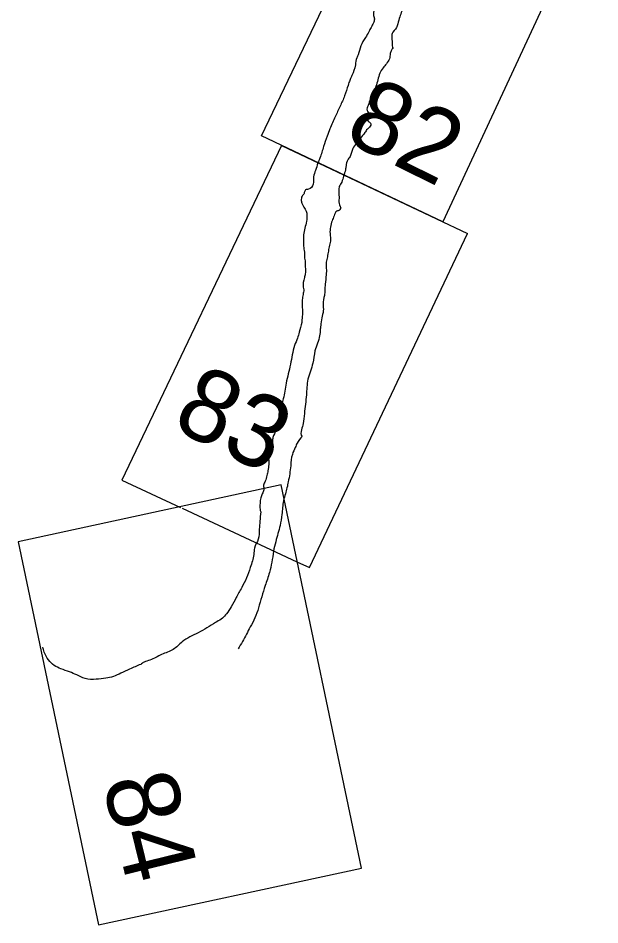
# Model space of a CAD drawing. Extents: x 3953924 to 3974542, y 193747 to 216192.
# Drawn here: x 3962381 to 3962849, y 198313 to 199042 of the extents above; entities that cross this region are included whole.
import ezdxf

# ---------------------------------------------------------------- set-up
doc = ezdxf.new("R2010")
doc.units = 0
doc.layers.add('V-ANNO-NPLT', color=7, linetype='Continuous')

msp = doc.modelspace()

# ---------------------------------------------------------------- linework, layer by layer
at = {"layer": 'V-ANNO-NPLT'}
for points in [[(3962722.35, 198877.9), (3962576.47, 198947.13), (3962705.84, 199216.84)], [(3962848.58, 199149.63), (3962722.35, 198877.9)], [(3962592.74, 198939.41), (3962464.25, 198670.31), (3962511.48, 198648.26)], [(3962592.74, 198939.41), (3962742.15, 198868.51)], [(3962604.98, 198604.61), (3962615.09, 198599.9), (3962742.15, 198868.51)], [(3962380.89, 198620.78), (3962445.47, 198312.68), (3962656.85, 198358.2), (3962592.27, 198666.45)], [(3962592.27, 198666.45), (3962380.89, 198620.78)], [(3962512.65, 198647.71), (3962604.98, 198604.61)]]:
    msp.add_lwpolyline(points, dxfattribs=at)
for points in [[(3962701.68, 199073.44), (3962698.75, 199067.9), (3962696.85, 199062.85), (3962694.1, 199057.27), (3962691.48, 199051.47), (3962687.66, 199042.84), (3962686.16, 199037.16), (3962685.09, 199034.11), (3962681.59, 199029.25), (3962681.35, 199025.83), (3962681.62, 199020.65), (3962681.72, 199019.53), (3962682.28, 199017.21)], [(3962668.36, 199052.28), (3962667.35, 199050.39), (3962666.77, 199047.55), (3962666.55, 199044.84), (3962666.82, 199042.92), (3962667.24, 199041.71)], [(3962667.24, 199041.71), (3962667.29, 199040.95), (3962666.57, 199037.82), (3962664.64, 199034.24), (3962662.93, 199030.8), (3962660.21, 199026.12), (3962656.44, 199019.31), (3962654.27, 199012.31), (3962653.15, 199009.83), (3962652, 199004.06), (3962649.3, 198995.54), (3962648.18, 198993.06), (3962646.89, 198989.88), (3962646.2, 198987.66)], [(3962682.08, 199018.06), (3962681.09, 199016.02), (3962680.1, 199013.32), (3962679.49, 199009.07), (3962676.92, 199005.09), (3962674.31, 199001.67), (3962671.66, 198997.35), (3962670.11, 198992.22), (3962668.48, 198986.74), (3962666.9, 198983.08), (3962664.12, 198976.59), (3962662.22, 198971.55), (3962661.48, 198967.51), (3962662.73, 198965.03), (3962661.74, 198962.33)], [(3962646.2, 198987.66), (3962643.37, 198979.36), (3962639.76, 198970.86), (3962635.8, 198962.45), (3962631.53, 198952.65), (3962629.25, 198946.77), (3962626.42, 198938.46), (3962623.56, 198929.25), (3962621.9, 198925.24), (3962619.98, 198919.29), (3962618.43, 198914.16), (3962617.97, 198908.23), (3962614.28, 198904.14), (3962611.96, 198903.58), (3962610.92, 198901.44), (3962610.6, 198900.06)], [(3962661.74, 198962.33), (3962662.41, 198958.89), (3962663.64, 198957.88), (3962664.57, 198956.38), (3962663.82, 198954.72), (3962661.66, 198952.48), (3962659.55, 198949.68), (3962656.13, 198945.16), (3962652.79, 198940.99), (3962650.01, 198936.88), (3962647.79, 198930.44), (3962645.89, 198927.77), (3962644.55, 198922.78), (3962644.05, 198919.79), (3962642.5, 198914.66), (3962641.03, 198909.88), (3962639.1, 198906.3), (3962638.91, 198897.57), (3962638.8, 198893.94), (3962640.27, 198889.21)], [(3962610.6, 198900.06), (3962608.82, 198897.9), (3962608.55, 198895.96), (3962608.95, 198892.94), (3962612.4, 198886.48), (3962613.06, 198883.04), (3962612.71, 198878.36), (3962611.43, 198872.81), (3962610.36, 198867.39), (3962610.25, 198863.75), (3962610.31, 198858.44), (3962611, 198853.53), (3962611.11, 198850.03), (3962611.67, 198845.33), (3962611.8, 198840.37), (3962611.74, 198836.17), (3962611.02, 198833.05), (3962610.16, 198825.39), (3962610.59, 198823.28), (3962609.92, 198819.59), (3962609.31, 198815.35), (3962609.25, 198811.15), (3962609.47, 198806.53), (3962609.44, 198803.25), (3962609.22, 198800.74), (3962608.93, 198797.88), (3962608.9, 198796.97)], [(3962640.27, 198889.23), (3962639.94, 198888.56), (3962639.27, 198887.25), (3962637.08, 198886.47), (3962634.94, 198882.76), (3962633.28, 198878.75), (3962631.95, 198873.76), (3962631.65, 198868.52), (3962631.89, 198862.44), (3962630.85, 198857.92), (3962630.15, 198853.33), (3962629.24, 198848.6), (3962628.5, 198844.57), (3962628.65, 198840.51), (3962628.57, 198835.41), (3962627.72, 198827.75), (3962627.5, 198822.86), (3962627.1, 198818.75), (3962626.06, 198811.86), (3962626.24, 198806.33), (3962624.96, 198800.78), (3962624.21, 198794.37), (3962623.78, 198791.73)], [(3962608.9, 198796.97), (3962606.92, 198789.2), (3962605.45, 198784.42), (3962603.18, 198778.55), (3962599.86, 198763.4), (3962596.34, 198748.13), (3962594.01, 198735.68), (3962591.23, 198726.82), (3962590.16, 198719.02), (3962588.9, 198712), (3962586.07, 198706.07)], [(3962623.79, 198791.77), (3962623.27, 198786.36), (3962619.56, 198774.23), (3962617.79, 198764.22), (3962613.91, 198751.4), (3962612.63, 198738.72), (3962611, 198723.74), (3962610.06, 198715.72), (3962608.72, 198710.73), (3962608.99, 198705.55), (3962609.32, 198705.32)], [(3962586.07, 198706.07), (3962585.5, 198703.01), (3962585.5, 198699.69), (3962585.13, 198696.97), (3962583.97, 198694.18), (3962582.63, 198691.68), (3962582.37, 198686.12), (3962582.37, 198682.81), (3962581.73, 198677.85), (3962580.84, 198673.97), (3962579.53, 198669.42), (3962578.26, 198666.14), (3962578.45, 198662.52), (3962577.18, 198659.24), (3962575.91, 198655.96), (3962575.38, 198651.49), (3962575.35, 198646.9), (3962575.89, 198644.9)], [(3962609.12, 198705.44), (3962605.23, 198700.01), (3962603.67, 198696.54), (3962601.35, 198690.95), (3962600.01, 198681.81), (3962598.07, 198668.99), (3962595.82, 198659.3), (3962594.29, 198653.78), (3962592.99, 198642.59), (3962591.46, 198633.76), (3962587.95, 198620.78), (3962586.15, 198613.03)], [(3962575.89, 198644.9), (3962575.29, 198637.31), (3962574.78, 198630.85), (3962573.92, 198622.83), (3962570.94, 198615.63), (3962570.41, 198610.49), (3962567.52, 198600.14), (3962564.57, 198591.61), (3962560.62, 198583.81), (3962556.3, 198575.76), (3962552.12, 198568.34), (3962548.37, 198562.79), (3962545.24, 198559.23), (3962540.63, 198556.35), (3962539.67, 198555.75)], [(3962586.15, 198613.03), (3962582.96, 198595.9), (3962579.53, 198585.46), (3962574.12, 198567.56), (3962571.24, 198559.54), (3962567.51, 198552.23), (3962561.21, 198540.41), (3962557.81, 198534.56)], [(3962539.67, 198555.75), (3962525.59, 198547.48), (3962512.74, 198540.24), (3962505.58, 198534.16), (3962496.25, 198530.06), (3962486.8, 198525.49), (3962482.17, 198523.93), (3962479.44, 198522.09)], [(3962479.44, 198522.09), (3962470.53, 198518.38), (3962463.51, 198515.07), (3962457.46, 198512.35), (3962451.38, 198510.95), (3962443.62, 198510.1), (3962434.71, 198510.67), (3962428.01, 198513.69), (3962422.29, 198516), (3962415.33, 198518.58), (3962409.87, 198521.32), (3962405.29, 198525.66), (3962401.83, 198532.04), (3962400.68, 198535.97)]]:
    msp.add_spline(points, degree=3, dxfattribs=at)

# ---------------------------------------------------------------- texts
for s, rotation, p in [('82', 333.77382, (3962641.21, 198944.18)), ('83', 333.77382, (3962502.81, 198713)), ('84', 283.77382, (3962448.4, 198427.94))]:
    msp.add_text(s, height=58.5, rotation=rotation, dxfattribs=at).set_placement(p)

doc.saveas('drawing.dxf')
